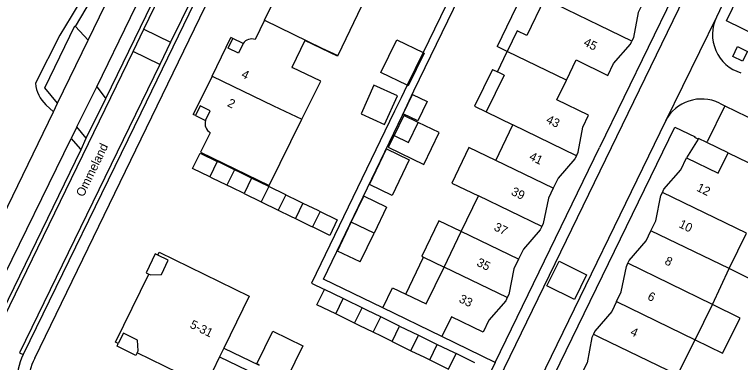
# Model space of a CAD drawing. Extents: x 194485 to 197793, y 468269 to 470822.
# Drawn here: x 196919.9 to 197019.3, y 469448.2 to 469495.9 of the extents above; entities that cross this region are included whole.
import ezdxf

# ---------------------------------------------------------------- set-up
doc = ezdxf.new("R2010")
doc.units = 0
for name, color, linetype in [('BGT begrenzing pand op maaiveld onder overbouw', 7, 'Continuous'), ('BGT grensvlak gebouwinstallatie plus 1', 7, 'Continuous'), ('BGT grensvlak ondersteunend wegdeel', 7, 'Continuous'), ('BGT grensvlak pand deel overbouw', 7, 'Continuous'), ('BGT grensvlak pand op maaiveld', 7, 'Continuous'), ('BGT grensvlak pand op maaiveld LR', 7, 'Continuous'), ('BGT grensvlak wegdeel', 7, 'Continuous'), ('BGT tekst huisnummerreeks', 7, 'Continuous'), ('BGT tekst openbare ruimte label weg', 7, 'Continuous')]:
    doc.layers.add(name, color=color, linetype=linetype)

msp = doc.modelspace()

# ---------------------------------------------------------------- linework, layer by layer
at = {"layer": 'BGT begrenzing pand op maaiveld onder overbouw'}
for points in [[(196951.177, 469491.895), (196950.538, 469490.559), (196949.126, 469491.234), (196949.772, 469492.566)], [(196946.051, 469481.348), (196946.68, 469482.687), (196945.298, 469483.337), (196944.653, 469482.005)], [(196938.256, 469460.314), (196938.526, 469460.183), (196940.004, 469460.253), (196940.934, 469462.203), (196939.513, 469462.895)], [(196936.692, 469449.519), (196936.823, 469449.789), (196936.731, 469451.266), (196934.786, 469452.205), (196934.094, 469450.785)]]:
    msp.add_lwpolyline(points, dxfattribs=at)
at = {"layer": 'BGT grensvlak gebouwinstallatie plus 1'}
for p, q in [((196989.765, 469499.347), (196985.951, 469491.492)), ((196987.356, 469490.81), (196985.951, 469491.492)), ((196985.312, 469488.337), (196982.848, 469483.297)), ((196985.312, 469488.337), (196985.998, 469488.001)), ((196982.848, 469483.297), (196984.461, 469482.508)), ((196978.042, 469479.695), (196975.16, 469481.087)), ((196975.927, 469475.317), (196978.042, 469479.695)), ((196971.848, 469479.289), (196971.064, 469477.669)), ((197013.483, 469478.786), (197011.901, 469476.219)), ((197013.526, 469478.876), (197013.483, 469478.786)), ((197014.68, 469478.318), (197013.526, 469478.876)), ((196971.064, 469477.669), (196975.927, 469475.317)), ((197017.581, 469476.914), (197014.68, 469478.318)), ((196973.453, 469457.567), (196975.906, 469462.625)), ((196975.906, 469462.625), (196978.695, 469461.273)), ((197019.234, 469454.284), (197015.469, 469456.146)), ((197016.842, 469449.449), (197019.234, 469454.284)), ((197013.077, 469451.311), (197016.842, 469449.449))]:
    msp.add_line(p, q, dxfattribs=at)
for points in [[(196973.661, 469486.167), (196970.039, 469487.93), (196972.216, 469492.403), (196975.833, 469490.643)], [(196975.833, 469490.643), (196975.958, 469490.582), (196973.781, 469486.108), (196973.661, 469486.167)], [(196969.09, 469486.164), (196967.337, 469482.258), (196970.553, 469480.814), (196972.306, 469484.72), (196969.09, 469486.164)], [(196981.053, 469466.137), (196978.001, 469467.617), (196975.643, 469462.753), (196975.906, 469462.625)], [(197021.796, 469465.097), (197023.362, 469464.362), (197020.951, 469459.467), (197017.72, 469461.058)], [(196948.557, 469450.175), (196953.369, 469447.834), (196953.378, 469447.852)], [(196947.966, 469448.961), (196961.791, 469442.295), (196961.708, 469442.123)]]:
    msp.add_lwpolyline(points, dxfattribs=at)
at = {"layer": 'BGT grensvlak ondersteunend wegdeel'}
msp.add_line((196929.961, 469492.33), (196928.234, 469494.217), dxfattribs=at)
msp.add_lwpolyline([(196931.162, 469485.952), (196932.277, 469484.452), (196932.376, 469484.358)], dxfattribs=at)
at = {"layer": 'BGT grensvlak pand deel overbouw'}
for p, q in [((196951.177, 469491.895), (196949.772, 469492.566)), ((196944.653, 469482.005), (196946.051, 469481.348))]:
    msp.add_line(p, q, dxfattribs=at)
for points in [[(196939.513, 469462.895), (196939.153, 469463.07), (196937.896, 469460.489), (196938.256, 469460.314)], [(196936.692, 469449.519), (196936.516, 469449.159), (196933.918, 469450.425), (196934.094, 469450.785)]]:
    msp.add_lwpolyline(points, dxfattribs=at)
at = {"layer": 'BGT grensvlak pand op maaiveld'}
for p, q in [((196968.632, 469499.657), (196964.164, 469490.245)), ((196954.105, 469495.066), (196955.379, 469497.7)), ((196992.464, 469498.036), (196990.012, 469492.987)), ((196954.105, 469495.066), (196952.832, 469492.433)), ((196946.925, 469487.422), (196949.485, 469492.704)), ((196949.772, 469492.566), (196949.485, 469492.704)), ((196985.998, 469488.001), (196987.356, 469490.81)), ((196986.908, 469487.556), (196985.998, 469488.001)), ((196946.925, 469487.422), (196944.365, 469482.141)), ((196986.908, 469487.556), (196984.461, 469482.508)), ((196944.653, 469482.005), (196944.365, 469482.141)), ((196984.461, 469482.508), (196988.128, 469480.73)), ((196985.77, 469475.866), (196988.128, 469480.73)), ((197017.581, 469476.914), (197025.705, 469472.991)), ((196954.688, 469472.309), (196952.342, 469473.453)), ((196957.034, 469471.165), (196954.688, 469472.309)), ((196951.312, 469471.329), (196953.658, 469470.185)), ((196965.996, 469467.421), (196967.696, 469470.961)), ((196970.806, 469469.467), (196967.696, 469470.961)), ((196981.053, 469466.137), (196983.411, 469471.001)), ((196953.658, 469470.185), (196956.004, 469469.041)), ((196970.806, 469469.467), (196969.106, 469465.927)), ((196964.091, 469463.455), (196965.996, 469467.421)), ((196967.201, 469461.961), (196969.106, 469465.927)), ((196978.695, 469461.273), (196981.053, 469466.137)), ((197017.72, 469461.058), (197020.101, 469465.893)), ((196967.201, 469461.961), (196964.091, 469463.455)), ((197015.469, 469456.146), (197017.72, 469461.058)), ((196964.889, 469456.95), (196962.313, 469458.204)), ((197013.077, 469451.311), (197015.469, 469456.146)), ((196978.404, 469451.756), (196970.299, 469455.669)), ((196972.616, 469453.186), (196975.192, 469451.931)), ((196971.585, 469451.069), (196974.159, 469449.811)), ((197010.65, 469446.491), (197013.077, 469451.311)), ((196948.557, 469450.175), (196947.966, 469448.961)), ((196982.927, 469448.163), (196980.343, 469449.422))]:
    msp.add_line(p, q, dxfattribs=at)
for points in [[(197003.097, 469502.599), (197001.775, 469499.877), (197006.106, 469497.774), (197005.271, 469496.131), (197004.638, 469492.696), (197004.403, 469492.195)], [(196990.012, 469492.987), (196988.714, 469493.619), (196987.356, 469490.81)], [(196961.915, 469491.182), (196959.623, 469492.279), (196957.846, 469488.619), (196957.883, 469488.601)], [(196995.468, 469486.888), (196996.799, 469489.629), (197001.13, 469487.526), (197001.899, 469489.142), (197004.222, 469491.81), (197004.403, 469492.195)], [(196964.164, 469490.245), (196964.129, 469490.171), (196961.915, 469491.182)], [(196959.243, 469481.512), (196961.816, 469486.731), (196957.883, 469488.601)], [(196996.811, 469476.52), (196997.05, 469476.992), (196997.685, 469480.442), (196998.478, 469482.061), (196994.147, 469484.169), (196995.468, 469486.888)], [(196973.113, 469482.243), (196974.4, 469484.909), (196976.384, 469483.951), (196975.096, 469481.285), (196973.113, 469482.243)], [(196975.16, 469481.087), (196973.179, 469482.045), (196971.848, 469479.289)], [(196946.668, 469479.667), (196945.356, 469477.003), (196954.76, 469472.417), (196959.243, 469481.512)], [(196971.848, 469479.289), (196973.829, 469478.331), (196975.16, 469481.087)], [(196946.62, 469473.617), (196944.274, 469474.761), (196945.304, 469476.885), (196947.65, 469475.741)], [(196968.476, 469472.584), (196970.809, 469477.441), (196973.92, 469475.946), (196971.586, 469471.09), (196968.476, 469472.584)], [(196985.77, 469475.866), (196982.103, 469477.644), (196979.744, 469472.779), (196983.411, 469471.001)], [(197011.901, 469476.219), (197016.251, 469474.125), (197017.581, 469476.914)], [(196949.996, 469474.597), (196947.986, 469475.577), (196947.65, 469475.741)], [(196996.811, 469476.52), (196996.6, 469476.103), (196994.309, 469473.431), (196993.635, 469472.053)], [(197008.592, 469471.485), (197008.809, 469471.933), (197011.115, 469474.598), (197011.901, 469476.219)], [(196952.342, 469473.453), (196950.669, 469474.269), (196949.996, 469474.597)], [(196948.966, 469472.473), (196946.956, 469473.453), (196946.62, 469473.617)], [(196951.312, 469471.329), (196949.639, 469472.145), (196948.966, 469472.473)], [(196993.635, 469472.053), (196992.981, 469470.717), (196992.288, 469467.247), (196992.073, 469466.802)], [(196957.034, 469471.165), (196958.716, 469470.345), (196959.38, 469470.021)], [(197007.028, 469466.247), (197007.696, 469467.611), (197008.386, 469471.06), (197008.592, 469471.485)], [(196959.38, 469470.021), (196961.398, 469469.037), (196961.726, 469468.877)], [(196956.004, 469469.041), (196957.686, 469468.221), (196958.35, 469467.898)], [(196961.726, 469468.877), (196964.076, 469467.731), (196963.042, 469465.61), (196960.696, 469466.754)], [(196958.35, 469467.898), (196960.369, 469466.914), (196960.696, 469466.754)], [(196992.073, 469466.802), (196991.871, 469466.385), (196989.58, 469463.705), (196988.909, 469462.328)], [(197003.88, 469461.779), (197004.067, 469462.181), (197006.358, 469464.879), (197007.028, 469466.247)], [(196939.513, 469462.895), (196939.702, 469463.283), (196952.02, 469457.286), (196948.557, 469450.175)], [(196988.909, 469462.328), (196988.265, 469461.005), (196987.57, 469457.529), (196987.353, 469457.075)], [(197002.321, 469456.537), (197002.971, 469457.869), (197003.667, 469461.322), (197003.88, 469461.779)], [(196973.453, 469457.567), (196976.249, 469456.229), (196978.695, 469461.273)], [(196934.094, 469450.785), (196933.708, 469450.973), (196938.256, 469460.314)], [(196963.862, 469454.842), (196961.288, 469456.1), (196962.313, 469458.204)], [(196970.299, 469455.669), (196971.63, 469458.439), (196973.453, 469457.567)], [(196967.464, 469455.695), (196965.258, 469456.77), (196964.889, 469456.95)], [(196987.353, 469457.075), (196987.148, 469456.648), (196984.84, 469453.984), (196984.057, 469452.364), (196979.713, 469454.439), (196978.404, 469451.756)], [(197002.321, 469456.537), (197001.654, 469455.171), (196999.362, 469452.478), (196999.172, 469452.068)], [(196966.436, 469453.584), (196964.231, 469454.662), (196963.862, 469454.842)], [(196970.04, 469454.44), (196968.203, 469455.335), (196967.464, 469455.695)], [(196972.616, 469453.186), (196971.148, 469453.901), (196970.04, 469454.44)], [(196969.01, 469452.327), (196967.174, 469453.224), (196966.436, 469453.584)], [(196953.378, 469447.852), (196953.081, 469447.996), (196955.251, 469452.478), (196959.346, 469450.496), (196957.176, 469446.013)], [(196971.585, 469451.069), (196970.117, 469451.786), (196969.01, 469452.327)], [(196975.192, 469451.931), (196977.038, 469451.032), (196977.767, 469450.677)], [(196999.172, 469452.068), (196998.955, 469451.602), (196998.287, 469448.143), (196997.474, 469446.527), (197001.819, 469444.418), (197000.469, 469441.716)], [(196977.767, 469450.677), (196979.983, 469449.597), (196980.343, 469449.422)], [(196947.966, 469448.961), (196946.023, 469444.972), (196936.692, 469449.519)], [(196974.159, 469449.811), (196976.004, 469448.909), (196976.733, 469448.553)], [(196976.733, 469448.553), (196978.947, 469447.471), (196979.307, 469447.295)]]:
    msp.add_lwpolyline(points, dxfattribs=at)
for centre, radius, start, end in [((196952.347, 469491.111), 1.409, 69.85657, 146.15958), ((196947.421, 469480.897), 1.442, 161.77331, 238.53735)]:
    msp.add_arc(centre, radius, start, end, dxfattribs=at)
at = {"layer": 'BGT grensvlak pand op maaiveld LR'}
for p, q in [((197000, 469494.349), (196992.464, 469498.036)), ((196954.105, 469495.066), (196961.957, 469491.269)), ((197004.403, 469492.195), (197000, 469494.349)), ((196961.957, 469491.269), (196964.164, 469490.245)), ((196995.468, 469486.888), (196987.356, 469490.81)), ((196996.811, 469476.52), (196988.128, 469480.73)), ((196947.65, 469475.741), (196946.62, 469473.617)), ((196993.635, 469472.053), (196985.77, 469475.866)), ((196949.996, 469474.597), (196948.966, 469472.473)), ((196952.342, 469473.453), (196951.312, 469471.329)), ((196954.688, 469472.309), (196953.658, 469470.185)), ((196957.034, 469471.165), (196956.004, 469469.041)), ((196992.073, 469466.802), (196983.411, 469471.001)), ((197020.101, 469465.893), (197008.592, 469471.485)), ((196959.38, 469470.021), (196958.35, 469467.898)), ((196961.726, 469468.877), (196960.696, 469466.754)), ((196969.106, 469465.927), (196965.996, 469467.421)), ((196988.909, 469462.328), (196981.053, 469466.137)), ((197017.72, 469461.058), (197007.028, 469466.247)), ((197015.469, 469456.146), (197003.88, 469461.779)), ((196987.353, 469457.075), (196978.695, 469461.273)), ((196963.862, 469454.842), (196964.889, 469456.95)), ((197002.321, 469456.537), (197013.077, 469451.311)), ((196966.436, 469453.584), (196967.464, 469455.695)), ((196969.01, 469452.327), (196970.04, 469454.44)), ((196971.585, 469451.069), (196972.616, 469453.186)), ((196974.159, 469449.811), (196975.192, 469451.931)), ((196999.172, 469452.068), (197000, 469451.666)), ((197000, 469451.666), (197010.65, 469446.491)), ((196976.733, 469448.553), (196977.767, 469450.677)), ((196979.307, 469447.295), (196980.343, 469449.422))]:
    msp.add_line(p, q, dxfattribs=at)
msp.add_lwpolyline([(196946.925, 469487.422), (196955.334, 469483.346), (196959.243, 469481.512)], dxfattribs=at)
at = {"layer": 'BGT grensvlak wegdeel'}
for p, q in [((196974.703, 469561.079), (196941.245, 469492.053)), ((196974.539, 469485.423), (196990.673, 469518.596)), ((197013.113, 469501.341), (196973.808, 469420.378)), ((197010.842, 469500), (197000, 469477.648)), ((197017.695, 469499.116), (197015.983, 469495.516)), ((197015.983, 469495.516), (197009.034, 469481.271)), ((196937.576, 469493.841), (196941.245, 469492.053)), ((196925.789, 469483.717), (196929.961, 469492.33)), ((196941.245, 469492.053), (196939.768, 469489.015)), ((196939.768, 469489.015), (196936.128, 469490.789)), ((196928.426, 469480.486), (196931.162, 469485.952)), ((196973.661, 469486.167), (196972.818, 469484.429)), ((196925.235, 469482.515), (196925.789, 469483.717)), ((196929.713, 469478.902), (196932.376, 469484.358)), ((197016.41, 469483.713), (197017.131, 469483.361)), ((196924.173, 469483.488), (196925.235, 469482.515)), ((197017.131, 469483.361), (197014.742, 469478.435)), ((197017.131, 469483.361), (197070.972, 469457.064)), ((196912.976, 469457.359), (196925.235, 469482.515)), ((197009.034, 469481.271), (196978.364, 469418.165)), ((196928.426, 469480.486), (196927.639, 469478.893)), ((196929.713, 469478.902), (196928.426, 469480.486)), ((196915.832, 469454.758), (196927.639, 469478.893)), ((196928.986, 469477.37), (196929.713, 469478.902)), ((197014.68, 469478.318), (197014.742, 469478.435)), ((196916.443, 469451.511), (196928.986, 469477.37)), ((196985.714, 469448.194), (197000, 469477.648)), ((196985.714, 469448.194), (196978.404, 469451.756)), ((196985.714, 469448.194), (196985.169, 469447.071))]:
    msp.add_line(p, q, dxfattribs=at)
for points in [[(196929.961, 469492.33), (196966.155, 469566.891), (196991.33, 469618.862)], [(196932.376, 469484.358), (196971.073, 469564.083), (196995.606, 469614.687)], [(196931.162, 469485.952), (196935.742, 469495.444), (196969.431, 469564.902), (196993.18, 469613.719)], [(196998.345, 469608.6), (196937.162, 469482.348), (196921.058, 469449.274)], [(196922.652, 469448.771), (196977.365, 469561.654), (197000.01, 469608.249)], [(197017.549, 469576.603), (196975.833, 469490.643), (196973.661, 469486.167)], [(196937.576, 469493.841), (196937.59, 469493.871), (196971.01, 469562.821)], [(196945.915, 469534.814), (196933.82, 469507.572), (196929.261, 469498.362), (196927.635, 469495.567), (196926.065, 469493.022), (196922.775, 469486.435)], [(196928.234, 469494.217), (196930.435, 469497.977), (196935.267, 469507.598), (196947.236, 469533.985)], [(197021.762, 469492.865), (197017.389, 469494.993), (197019.813, 469500)], [(196925.789, 469483.717), (196924.036, 469485.817), (196928.132, 469494.328), (196928.234, 469494.217)], [(196936.128, 469490.789), (196936.135, 469490.803), (196937.576, 469493.841)], [(196916.443, 469451.511), (196916.909, 469451.293), (196936.128, 469490.789)], [(197019.58, 469489.447), (197018.228, 469490.112), (197018.893, 469491.465), (197020.245, 469490.8), (197019.58, 469489.447)], [(196939.768, 469489.015), (196920.55, 469449.521), (196921.058, 469449.274)], [(196970.299, 469455.669), (196962.169, 469459.611), (196973.014, 469482.086), (196974.539, 469485.423)], [(196972.818, 469484.429), (196971.935, 469482.61), (196971.249, 469481.189)], [(196971.249, 469481.189), (196960.569, 469459.054), (196962.313, 469458.204)], [(196979.727, 469417.561), (197010.291, 469480.44), (197013.068, 469479.097)], [(196927.639, 469478.893), (196928.883, 469477.463), (196928.986, 469477.37)], [(197013.483, 469478.786), (197013.025, 469479.008), (197013.068, 469479.097)], [(196994.448, 469462.053), (196998.223, 469460.217), (196996.575, 469456.828), (196992.758, 469458.684), (196994.448, 469462.053)]]:
    msp.add_lwpolyline(points, dxfattribs=at)
for centre, radius, start, end in [((197020.974, 469493.152), 5.523, 154.65669, 252.79706), ((196927.173, 469486.716), 4.407, 183.66, 227.09752), ((197013.957, 469478.762), 5.525, 63.64198, 152.99472), ((196930.22, 469445.023), 10.101, 155.11008, 202.53408), ((196929.968, 469444.88), 8.286, 151.99788, 203.97776)]:
    msp.add_arc(centre, radius, start, end, dxfattribs=at)

# ---------------------------------------------------------------- texts
at = {"layer": 'BGT tekst huisnummerreeks'}
for s, rotation, p in [('45', 334.1, (196997.692, 469491.659)), ('4', 334.1, (196950.837, 469487.298)), ('2', 334.1, (196948.926, 469483.346)), ('43', 334.2, (196992.567, 469481.081)), ('41', 334.2, (196990.251, 469476.026)), ('39', 334.1, (196987.789, 469471.221)), ('12', 334, (197013.182, 469471.75)), ('37', 334.1, (196985.427, 469466.359)), ('10', 334, (197010.741, 469466.766)), ('35', 334, (196983.058, 469461.504)), ('8', 334.1, (197008.803, 469461.723)), ('6', 334.1, (197006.45, 469456.867)), ('33', 334, (196980.636, 469456.52)), ('5-31', 334, (196943.793, 469453.008)), ('4', 334.2, (197004.101, 469452.011))]:
    msp.add_text(s, height=1.2, rotation=rotation, dxfattribs=at).set_placement(p)
at = {"layer": 'BGT tekst openbare ruimte label weg'}
msp.add_text('Ommeland', height=1.2, rotation=64.1, dxfattribs=at).set_placement((196929.317, 469470.785))

doc.saveas('drawing.dxf')
